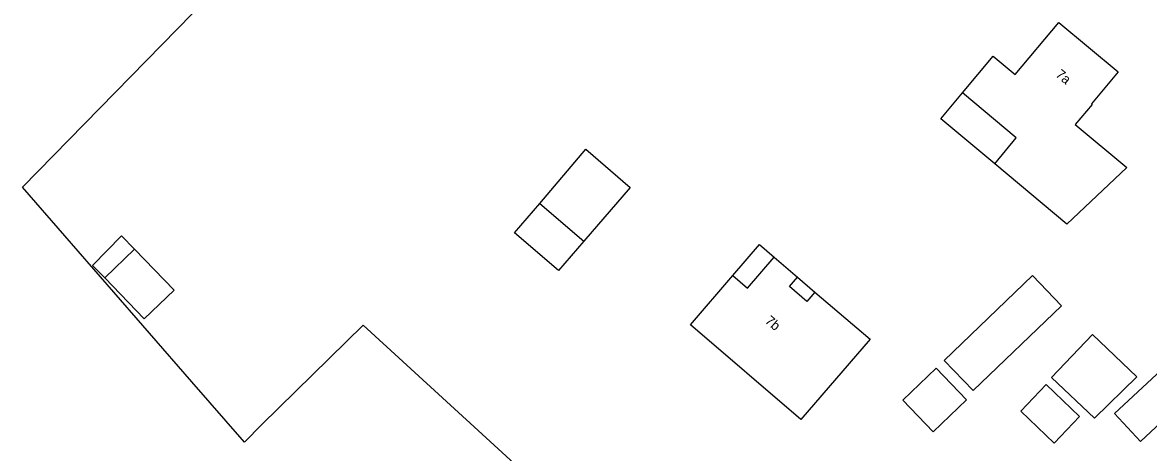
# Model space of a CAD drawing. Extents: x 136000 to 141000, y 400494 to 402006.
# Drawn here: x 137143.4 to 137260.2, y 401879.4 to 401924 of the extents above; entities that cross this region are included whole.
import ezdxf

# ---------------------------------------------------------------- set-up
doc = ezdxf.new("R2010")
doc.units = 0
for name, color, linetype in [('gg-anno-huisnummerreeks BGT', 7, 'Continuous'), ('gg-bbg-bijgebouw', 7, 'Continuous'), ('gg-bbg-gedigitaliseerde bijgebouw', 7, 'Continuous'), ('gg-bbg-hoofdgebouw', 7, 'Continuous'), ('gg-bbg-luifel en loopbrug', 7, 'Continuous'), ('gg-bbg-onder overbouw', 7, 'Continuous'), ('gg-bbg-overig bouwwerk', 7, 'Continuous'), ('gg-bbg-pand overbouw', 7, 'Continuous'), ('gg-knt-bronhoudergrens', 7, 'Continuous')]:
    doc.layers.add(name, color=color, linetype=linetype)

msp = doc.modelspace()

# ---------------------------------------------------------------- linework, layer by layer
at = {"layer": 'gg-bbg-bijgebouw'}
msp.add_line((137197.05, 401905.2), (137201.61, 401901.3), dxfattribs=at)
for points in [[(137201.61, 401901.3), (137198.98, 401898.23), (137194.43, 401902.15), (137197.05, 401905.2)], [(137265.15, 401885.93), (137259.33, 401880.51), (137256.64, 401883.4), (137262.46, 401888.82)]]:
    msp.add_lwpolyline(points, dxfattribs=at)
at = {"layer": 'gg-bbg-gedigitaliseerde bijgebouw'}
msp.add_line((137155.01, 401900.45), (137151.93, 401897.47), dxfattribs=at)
for points in [[(137151.93, 401897.47), (137156.03, 401893.24), (137159.11, 401896.22), (137155.01, 401900.45)], [(137250.13, 401887.15), (137254.35, 401891.59), (137258.95, 401887.21), (137254.56, 401882.93), (137250.13, 401887.15)]]:
    msp.add_lwpolyline(points, dxfattribs=at)
at = {"layer": 'gg-bbg-hoofdgebouw'}
msp.add_line((137221.35, 401899.63), (137223.78, 401897.55), dxfattribs=at)
for points in [[(137240.87, 401916.67), (137244.06, 401920.48), (137246.34, 401918.57), (137250.86, 401923.96), (137257.02, 401918.85), (137254.26, 401915.54), (137254.33, 401915.47), (137252.58, 401913.39), (137257.91, 401908.94), (137251.72, 401903.06), (137244.22, 401909.32)], [(137244.22, 401909.32), (137246.46, 401912), (137240.87, 401916.67)], [(137225.58, 401896.01), (137231.29, 401891.12), (137224.13, 401882.78), (137212.68, 401892.61), (137217.07, 401897.72)]]:
    msp.add_lwpolyline(points, dxfattribs=at)
at = {"layer": 'gg-bbg-luifel en loopbrug'}
for points in [[(137244.22, 401909.32), (137238.63, 401913.99), (137240.87, 401916.67)], [(137197.05, 401905.2), (137201.81, 401910.84), (137206.43, 401906.86), (137201.61, 401901.3)], [(137155.01, 401900.45), (137153.65, 401901.85), (137150.67, 401898.77), (137151.93, 401897.47)]]:
    msp.add_lwpolyline(points, dxfattribs=at)
at = {"layer": 'gg-bbg-onder overbouw'}
for points in [[(137217.07, 401897.72), (137218.59, 401896.42), (137221.35, 401899.63)], [(137225.58, 401896.01), (137224.75, 401895.04), (137222.95, 401896.58), (137223.78, 401897.55)]]:
    msp.add_lwpolyline(points, dxfattribs=at)
at = {"layer": 'gg-bbg-overig bouwwerk'}
for points in [[(137238.99, 401888.92), (137241.99, 401885.8), (137251.14, 401894.59), (137248.14, 401897.71), (137238.99, 401888.92)], [(137234.71, 401884.8), (137237.85, 401881.52), (137241.3, 401884.83), (137238.15, 401888.11), (137234.71, 401884.8)], [(137246.93, 401883.65), (137249.56, 401886.41), (137253.02, 401883.11), (137250.4, 401880.35), (137246.93, 401883.65)]]:
    msp.add_lwpolyline(points, dxfattribs=at)
at = {"layer": 'gg-bbg-pand overbouw'}
msp.add_line((137223.78, 401897.55), (137225.58, 401896.01), dxfattribs=at)
msp.add_lwpolyline([(137217.07, 401897.72), (137219.83, 401900.94), (137221.35, 401899.63)], dxfattribs=at)
at = {"layer": 'gg-knt-bronhoudergrens'}
for p, q in [((137143.4, 401906.9), (137166.86, 401930.87)), ((137160.96, 401886.68), (137143.4, 401906.9)), ((137178.71, 401892.58), (137168.23, 401882.26)), ((137210.22, 401863.74), (137178.71, 401892.58)), ((137166.41, 401880.43), (137160.96, 401886.68)), ((137168.23, 401882.26), (137166.41, 401880.43))]:
    msp.add_line(p, q, dxfattribs=at)

# ---------------------------------------------------------------- texts
at = {"layer": 'gg-anno-huisnummerreeks BGT'}
for s, rotation, p in [('7a', 320.3, (137250.47, 401918.44)), ('7b', 319.4, (137220.33, 401892.9))]:
    msp.add_text(s, height=1, rotation=rotation, dxfattribs=at).set_placement(p)

doc.saveas('drawing.dxf')
